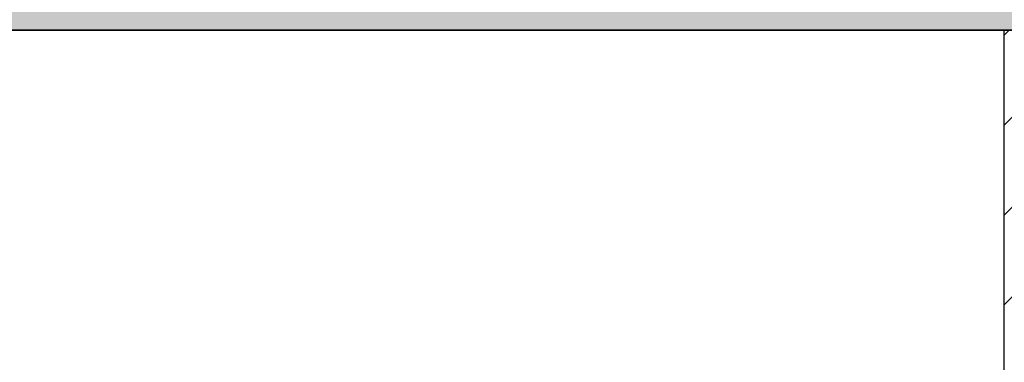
# Model space of a CAD drawing. Header units: inches. Extents: x 424 to 2043, y -237 to 445.
# Tile 691 of 965: x 854.193 to 856.515, y 227.513 to 228.322. Entities that reach past the tile are written whole.
import ezdxf

# ---------------------------------------------------------------- set-up
doc = ezdxf.new("R2010")
doc.units = ezdxf.units.IN
doc.header["$MEASUREMENT"] = 0
for name, color, linetype, lineweight in [('A-FLOR', 192, 'Continuous', 9), ('A-FLOR-PATT', 8, 'Continuous', 35), ('A-WALL', 113, 'Continuous', 9), ('A-WALL-PATT', 111, 'Continuous', 25)]:
    doc.layers.add(name, color=color, linetype=linetype, lineweight=lineweight)

msp = doc.modelspace()

# ---------------------------------------------------------------- hatches: boundary and pattern name
at = {"layer": 'A-FLOR-PATT', "lineweight": 9}
h = msp.add_hatch(dxfattribs=at)
h.set_pattern_fill('FP_1', color=256, style=0, pattern_type=2)
h.set_pattern_definition([(108.435, (853.84554, 227.41621), (-0.41678894, 0.83294356), [0.158, -1.159]), (139.399, (853.795544, 227.56621), (-2.49915805, 2.08284494), [0.077, -3.763]), (136.848, (854.153544, 227.616212), (-6.247659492, 5.831057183), [0.183, -8.952]), (109.983, (854.020544, 227.741212), (-1.24974819, 3.331484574), [0.098, -4.778]), (90, (853.98654, 227.4162), (-0.416, 0.417), [0.083, -0.333]), (118.443, (853.986544, 227.500212), (2.9159587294, -5.414786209), [0.227, -11.141]), (84.289, (853.878544, 227.69921), (-0.416051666, -3.74820264), [0.084, -4.102]), (129.806, (853.886544, 227.78321), (1.66603147, -2.08199523), [0.065, -3.188])])
h.paths.add_polyline_path([(840.2166, 228.2972), (857.2188, 228.2972), (857.2188, 228.3472), (825.7654, 228.3472), (825.7654, 228.2972), (839.6458, 228.2972)], flags=0)
at = {"layer": 'A-WALL-PATT', "lineweight": 9}
h = msp.add_hatch(dxfattribs=at)
h.set_pattern_fill('FP_6', color=256, style=0, pattern_type=2)
h.set_pattern_definition([(45, (853.73654, 227.41621), (-0.106066, 0.106066), [])])
h.paths.add_polyline_path([(856.7689, 224.6972), (857.2188, 224.6972), (857.2188, 228.2972), (856.5149, 228.2972), (856.5149, 224.6972), (856.6262, 224.6972)], flags=0)

# ---------------------------------------------------------------- linework, layer by layer
at = {"layer": 'A-FLOR', "lineweight": 35}
msp.add_line((825.7654, 228.2972), (857.2188, 228.2972), dxfattribs=at)
at = {"layer": 'A-WALL', "lineweight": 25}
msp.add_line((856.5149, 224.6972), (856.5149, 228.2972), dxfattribs=at)

doc.saveas('drawing.dxf')
